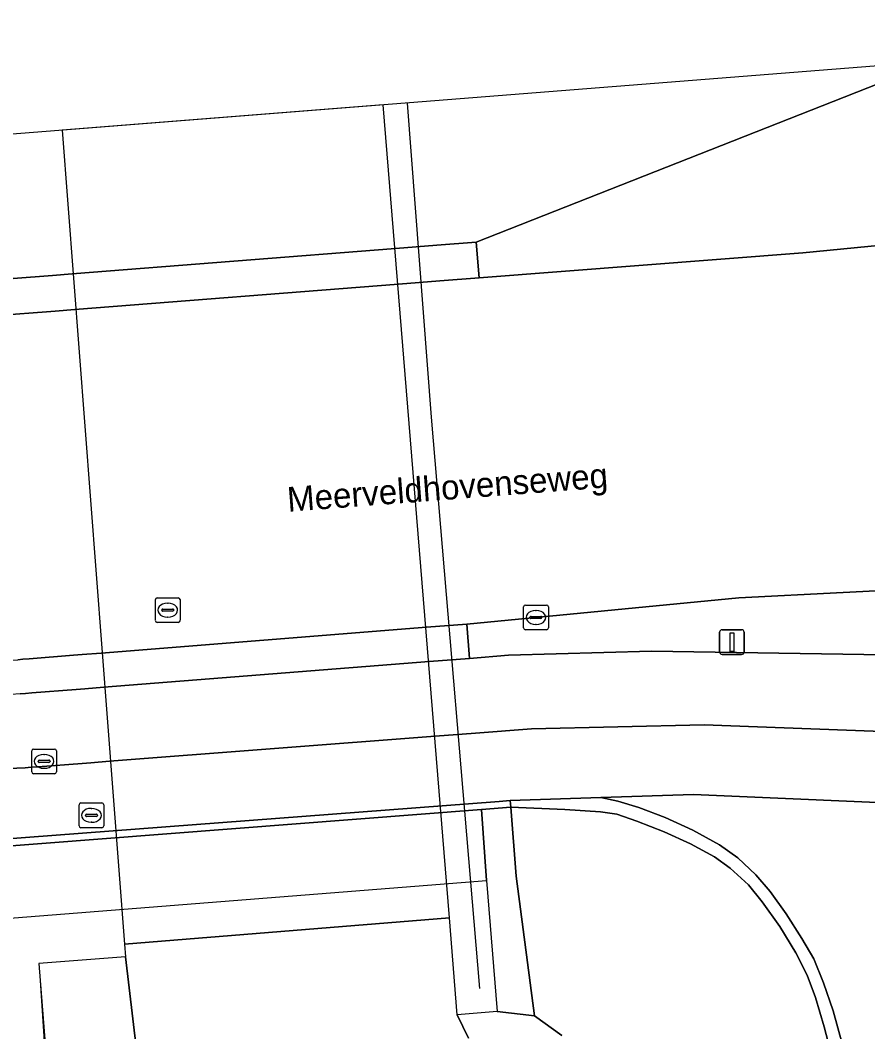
# Model space of a CAD drawing. Extents: x 157648 to 158502, y 379212 to 380938.
# Drawn here: x 157936.15 to 157970.44, y 380851.78 to 380892.73 of the extents above; entities that cross this region are included whole.
import ezdxf

# ---------------------------------------------------------------- set-up
doc = ezdxf.new("R2010")
doc.units = 0
for name, color, linetype in [('IMGEO_Berm_groen', 7, 'Continuous'), ('IMGEO_Berm_open', 7, 'Continuous'), ('IMGEO_Brandkraan', 7, 'Continuous'), ('IMGEO_Fietspad_gesloten', 7, 'Continuous'), ('IMGEO_Geluidsscherm', 7, 'Continuous'), ('IMGEO_Grasland_overig', 7, 'Continuous'), ('IMGEO_Kolk', 7, 'Continuous'), ('IMGEO_Lichtmast', 7, 'Continuous'), ('IMGEO_Muur', 7, 'Continuous'), ('IMGEO_Openbare_ruimte_label', 7, 'Continuous'), ('IMGEO_Rijbaan_autoweg', 7, 'Continuous'), ('IMGEO_Rijbaan_regionaal_gesloten', 7, 'Continuous'), ('IMGEO_Rioolput', 7, 'Continuous'), ('IMGEO_Terreindeel_gesloten', 7, 'Continuous'), ('IMGEO_Verkeerseiland_open', 7, 'Continuous'), ('IMGEO_Voetpad_open', 7, 'Continuous')]:
    doc.layers.add(name, color=color, linetype=linetype)

msp = doc.modelspace()

# ---------------------------------------------------------------- linework, layer by layer
at = {"layer": 'IMGEO_Berm_groen'}
for points in [[(158012.082, 380873.112), (158004.097, 380872.247), (157990.931, 380871.088), (157977.541, 380870.042), (157973.664, 380869.772), (157965.228, 380869.346), (157954.225, 380868.282), (157954.335, 380866.896), (157955.904, 380867.02), (157961.7, 380867.19), (157971.149, 380867.041), (157975.69, 380866.578), (157981.329, 380865.841), (157983.738, 380865.449), (157988.713, 380864.866), (157991.034, 380864.672), (157993.535, 380864.574), (157998.608, 380864.538), (158003.354, 380864.768), (158005.606, 380864.956), (158023.928, 380866.959)], [(157973.623, 380860.945), (157963.388, 380861.388), (157959.639, 380861.264), (157960.327, 380861.109), (157961.18, 380860.86), (157962.247, 380860.451), (157963.363, 380859.945), (157964.447, 380859.349), (157965.187, 380858.817), (157965.917, 380858.133), (157966.494, 380857.451), (157967.144, 380856.557), (157967.78, 380855.555), (157968.264, 380854.734), (157968.658, 380853.757), (157969.04, 380852.627), (157969.424, 380851.247), (157969.673, 380850.29), (157969.15, 380850.168), (157970.155, 380844.612), (157971.207, 380836.307)], [(157969.15, 380850.168), (157968.683, 380851.984), (157968.335, 380853.169), (157967.998, 380854.077), (157967.537, 380854.98), (157966.889, 380856.044), (157966.172, 380857.042), (157965.621, 380857.734), (157964.883, 380858.4), (157964.245, 380858.856), (157963.271, 380859.386), (157962.201, 380859.875), (157961.097, 380860.31), (157960.287, 380860.587), (157959.629, 380860.683), (157958.182, 380860.771), (157956.001, 380860.869), (157956.217, 380858.075), (157956.959, 380852.419), (157958.07, 380851.626)], [(157958.07, 380851.626), (157956.959, 380852.419), (157955.445, 380852.602), (157953.834, 380852.471), (157954.289, 380851.524)]]:
    msp.add_lwpolyline(points, dxfattribs=at)
at = {"layer": 'IMGEO_Berm_open'}
for points in [[(157955.012, 380857.901), (157954.819, 380860.777), (157931.957, 380859.016), (157909.091, 380857.181), (157878.581, 380854.843), (157878.731, 380851.874)], [(157955.012, 380857.901), (157955.445, 380852.602), (157956.959, 380852.419), (157956.217, 380858.075), (157956.001, 380860.869), (157954.819, 380860.777)]]:
    msp.add_lwpolyline(points, close=True, dxfattribs=at)
at = {"layer": 'IMGEO_Brandkraan'}
for p, q in [((157938.607, 380861.041), (157939.459, 380861.041)), ((157938.532, 380860.115), (157938.532, 380860.967)), ((157939.02, 380860.821), (157939.045, 380860.821)), ((157939.533, 380860.967), (157939.533, 380860.115)), ((157938.791, 380860.535), (157938.791, 380860.547)), ((157939.229, 380860.498), (157938.831, 380860.498)), ((157938.834, 380860.584), (157939.232, 380860.584)), ((157939.043, 380860.261), (157939.018, 380860.261)), ((157939.275, 380860.547), (157939.275, 380860.535)), ((157939.459, 380860.041), (157938.607, 380860.041))]:
    msp.add_line(p, q, dxfattribs=at)
for points in [[(157938.607, 380861.041), (157939.459, 380861.041)], [(157938.532, 380860.115), (157938.532, 380860.967)], [(157939.533, 380860.967), (157939.533, 380860.115)], [(157939.459, 380860.041), (157938.607, 380860.041)]]:
    msp.add_lwpolyline(points, dxfattribs=at)
for centre, radius, start, end in [((157938.609, 380860.965), 0.0765, 91.552, 178.448), ((157938.609, 380860.965), 0.0765, 91.552, 178.448), ((157939.457, 380860.965), 0.0765, 1.552, 88.448), ((157939.457, 380860.965), 0.0765, 1.552, 88.448), ((157938.831, 380860.544), 0.0403, 85.8775, 175.7526), ((157938.828, 380860.534), 0.0366, 178.938, 274.7102), ((157939.232, 380860.541), 0.043, 264.8664, 352.4533), ((157939.236, 380860.546), 0.0386, 1.7309, 96.639), ((157938.609, 380860.117), 0.0765, 181.552, 268.448), ((157938.609, 380860.117), 0.0765, 181.552, 268.448), ((157939.457, 380860.117), 0.0765, 271.552, 358.448), ((157939.457, 380860.117), 0.0765, 271.552, 358.448)]:
    msp.add_arc(centre, radius, start, end, dxfattribs=at)
for centre, major_axis, ratio, start_param, end_param in [((157939.019, 380860.541), (-0.387, 0.002), 0.722429, 4.712389, 7.853982), ((157939.044, 380860.541), (-0.39, 0.002), 0.717154, 1.570796, 4.712389)]:
    msp.add_ellipse(centre, major_axis=major_axis, ratio=ratio, start_param=start_param, end_param=end_param, dxfattribs=at)
at = {"layer": 'IMGEO_Fietspad_gesloten'}
for points in [[(157971.149, 380867.041), (157961.7, 380867.19), (157955.904, 380867.02), (157954.335, 380866.896), (157952.699, 380866.766), (157939.53, 380865.725), (157938.768, 380865.665), (157938.419, 380865.637), (157936.626, 380865.495), (157936.366, 380865.474), (157936.146, 380865.457), (157935.779, 380865.428), (157934.607, 380865.335), (157918.166, 380864.024), (157914.499, 380863.731), (157898.077, 380862.444), (157897.311, 380862.385), (157896.774, 380862.343), (157896.517, 380862.323), (157896.278, 380862.304), (157894.211, 380862.144), (157893.983, 380862.127), (157893.048, 380862.054), (157879.95, 380861.039)], [(157880.187, 380858.027), (157893.291, 380859.063), (157894.221, 380859.136), (157894.449, 380859.154), (157896.515, 380859.318), (157896.755, 380859.337), (157897.018, 380859.357), (157897.553, 380859.4), (157898.31, 380859.459), (157914.731, 380860.761), (157918.401, 380861.054), (157934.846, 380862.354), (157936.017, 380862.444), (157936.352, 380862.47), (157936.6, 380862.489), (157936.86, 380862.509), (157938.653, 380862.646), (157939.003, 380862.673), (157939.76, 380862.731), (157952.945, 380863.741), (157954.574, 380863.865), (157956.842, 380864.039), (157963.824, 380864.211), (157972.826, 380863.873)]]:
    msp.add_lwpolyline(points, dxfattribs=at)
at = {"layer": 'IMGEO_Geluidsscherm'}
for points in [[(157954.746, 380853.527), (157952.797, 380876.665), (157951.826, 380889.379)], [(157936.953, 380853.861), (157937.551, 380844.813), (157937.968, 380834.705), (157938.744, 380822.854), (157939.478, 380812.717), (157939.93, 380807.155)]]:
    msp.add_lwpolyline(points, dxfattribs=at)
at = {"layer": 'IMGEO_Grasland_overig'}
msp.add_lwpolyline([(157947.305, 380789.348), (157945.524, 380806.61), (157943.291, 380830.507), (157940.417, 380854.817), (157936.899, 380854.538), (157937.158, 380851.294), (157937.239, 380850.317), (157937.692, 380843.506), (157938.135, 380835.178), (157938.464, 380828.413), (157938.974, 380822.102), (157939.729, 380812.685), (157940.095, 380808.165), (157941.361, 380792.772), (157942.58, 380776.59)], dxfattribs=at)
at = {"layer": 'IMGEO_Kolk'}
for p, q in [((157956.519, 380868.127), (157956.519, 380868.979)), ((157956.594, 380869.053), (157957.446, 380869.053)), ((157957.007, 380868.833), (157957.032, 380868.833)), ((157957.52, 380868.979), (157957.52, 380868.127)), ((157956.778, 380868.547), (157956.778, 380868.559)), ((157957.216, 380868.51), (157956.818, 380868.51)), ((157956.821, 380868.596), (157957.219, 380868.596)), ((157957.262, 380868.559), (157957.262, 380868.547)), ((157957.446, 380868.053), (157956.594, 380868.053)), ((157957.03, 380868.273), (157957.005, 380868.273)), ((157936.615, 380862.3), (157936.615, 380863.152)), ((157936.69, 380863.226), (157937.542, 380863.226)), ((157937.616, 380863.152), (157937.616, 380862.3)), ((157936.874, 380862.72), (157936.874, 380862.732)), ((157937.312, 380862.683), (157936.914, 380862.683)), ((157936.917, 380862.769), (157937.315, 380862.769)), ((157937.103, 380863.006), (157937.128, 380863.006)), ((157937.358, 380862.732), (157937.358, 380862.72)), ((157937.126, 380862.446), (157937.101, 380862.446)), ((157937.542, 380862.226), (157936.69, 380862.226))]:
    msp.add_line(p, q, dxfattribs=at)
for points in [[(157956.519, 380868.127), (157956.519, 380868.979)], [(157956.594, 380869.053), (157957.446, 380869.053)], [(157957.52, 380868.979), (157957.52, 380868.127)], [(157957.446, 380868.053), (157956.594, 380868.053)], [(157936.615, 380862.3), (157936.615, 380863.152)], [(157936.69, 380863.226), (157937.542, 380863.226)], [(157937.616, 380863.152), (157937.616, 380862.3)], [(157937.542, 380862.226), (157936.69, 380862.226)]]:
    msp.add_lwpolyline(points, dxfattribs=at)
for centre, radius, start, end in [((157956.596, 380868.977), 0.0765, 91.552, 178.448), ((157956.596, 380868.977), 0.0765, 91.552, 178.448), ((157957.444, 380868.977), 0.0765, 1.552, 88.448), ((157957.444, 380868.977), 0.0765, 1.552, 88.448), ((157956.818, 380868.556), 0.0403, 85.8775, 175.7526), ((157956.815, 380868.546), 0.0366, 178.938, 274.7102), ((157957.219, 380868.553), 0.043, 264.8664, 352.4533), ((157957.223, 380868.558), 0.0386, 1.7309, 96.639), ((157956.596, 380868.129), 0.0765, 181.552, 268.448), ((157956.596, 380868.129), 0.0765, 181.552, 268.448), ((157957.444, 380868.129), 0.0765, 271.552, 358.448), ((157957.444, 380868.129), 0.0765, 271.552, 358.448), ((157936.692, 380863.15), 0.0765, 91.552, 178.448), ((157936.692, 380863.15), 0.0765, 91.552, 178.448), ((157937.54, 380863.15), 0.0765, 1.552, 88.448), ((157937.54, 380863.15), 0.0765, 1.552, 88.448), ((157936.914, 380862.729), 0.0403, 85.8775, 175.7526), ((157936.911, 380862.719), 0.0366, 178.938, 274.7102), ((157937.315, 380862.726), 0.043, 264.8664, 352.4533), ((157937.319, 380862.731), 0.0386, 1.7309, 96.639), ((157936.692, 380862.302), 0.0765, 181.552, 268.448), ((157936.692, 380862.302), 0.0765, 181.552, 268.448), ((157937.54, 380862.302), 0.0765, 271.552, 358.448), ((157937.54, 380862.302), 0.0765, 271.552, 358.448)]:
    msp.add_arc(centre, radius, start, end, dxfattribs=at)
for centre, major_axis, ratio, start_param, end_param in [((157957.006, 380868.553), (-0.387, 0.002), 0.722429, 4.712389, 7.853982), ((157957.031, 380868.553), (-0.39, 0.002), 0.717154, 1.570796, 4.712389), ((157937.102, 380862.726), (-0.387, 0.002), 0.722429, 4.712389, 7.853982), ((157937.127, 380862.726), (-0.39, 0.002), 0.717154, 1.570796, 4.712389)]:
    msp.add_ellipse(centre, major_axis=major_axis, ratio=ratio, start_param=start_param, end_param=end_param, dxfattribs=at)
at = {"layer": 'IMGEO_Lichtmast'}
for p, q in [((157964.551, 380868.052), (157965.341, 380868.052)), ((157965.341, 380868.052), (157964.551, 380868.052)), ((157964.451, 380867.152), (157964.451, 380867.952)), ((157964.451, 380867.952), (157964.451, 380867.152)), ((157965.441, 380867.952), (157965.441, 380867.152)), ((157965.441, 380867.152), (157965.441, 380867.952)), ((157965.341, 380867.052), (157964.551, 380867.052)), ((157964.551, 380867.052), (157965.341, 380867.052))]:
    msp.add_line(p, q, dxfattribs=at)
msp.add_lwpolyline([(157964.871, 380867.927), (157965.021, 380867.927), (157965.021, 380867.177), (157964.871, 380867.177), (157964.871, 380867.927)], dxfattribs=at)
for centre, start, end in [((157964.551, 380867.952), 90, 180), ((157964.551, 380867.952), 90, 180), ((157965.341, 380867.952), 0, 90), ((157965.341, 380867.952), 360, 90), ((157964.551, 380867.152), 180, 270), ((157964.551, 380867.152), 180, 270), ((157965.341, 380867.152), 270, 0), ((157965.341, 380867.152), 270, 0)]:
    msp.add_arc(centre, 0.1, start, end, dxfattribs=at)
at = {"layer": 'IMGEO_Muur'}
for points in [[(157935.428, 380880.784), (157937.221, 380880.925), (157937.57, 380880.953), (157938.36, 380881.015), (157951.458, 380882.044), (157953.125, 380882.175), (157954.724, 380882.301), (157954.594, 380883.747), (157953.01, 380883.622), (157951.341, 380883.491), (157938.249, 380882.462), (157937.456, 380882.399), (157937.108, 380882.372), (157935.315, 380882.231)], [(157936.146, 380865.457), (157936.366, 380865.474), (157936.626, 380865.495), (157938.419, 380865.637), (157938.768, 380865.665), (157939.53, 380865.725), (157952.699, 380866.766), (157954.335, 380866.896), (157954.225, 380868.282), (157952.586, 380868.153), (157939.424, 380867.11), (157938.66, 380867.05), (157938.31, 380867.022), (157936.517, 380866.88), (157936.257, 380866.86), (157936.05, 380866.843)]]:
    msp.add_lwpolyline(points, dxfattribs=at)
at = {"layer": 'IMGEO_Rijbaan_autoweg'}
msp.add_lwpolyline([(157950.84, 380889.301), (157937.854, 380888.276), (157940.376, 380855.329), (157953.516, 380856.394)], close=True, dxfattribs=at)
msp.add_lwpolyline([(157954.289, 380851.524), (157953.834, 380852.471), (157953.516, 380856.394), (157940.376, 380855.329), (157940.417, 380854.817), (157943.291, 380830.507)], dxfattribs=at)
at = {"layer": 'IMGEO_Rijbaan_regionaal_gesloten'}
for points in [[(157973.266, 380891.072), (157793.273, 380876.859)], [(157935.315, 380882.231), (157937.108, 380882.372), (157937.456, 380882.399), (157938.249, 380882.462), (157951.341, 380883.491), (157953.01, 380883.622), (157954.594, 380883.747), (157971.776, 380890.513)], [(157973.624, 380883.877), (157967.818, 380883.31), (157954.724, 380882.301), (157953.125, 380882.175), (157951.458, 380882.044), (157938.36, 380881.015), (157937.57, 380880.953), (157937.221, 380880.925), (157935.428, 380880.784)], [(157879.843, 380862.393), (157892.936, 380863.429), (157893.873, 380863.504), (157894.102, 380863.522), (157896.168, 380863.685), (157896.407, 380863.704), (157896.662, 380863.724), (157897.204, 380863.767), (157897.97, 380863.828), (157914.39, 380865.128), (157918.056, 380865.418), (157934.496, 380866.72), (157935.669, 380866.813), (157936.05, 380866.843), (157936.257, 380866.86), (157936.517, 380866.88), (157938.31, 380867.022), (157938.66, 380867.05), (157939.424, 380867.11), (157952.586, 380868.153), (157954.225, 380868.282), (157965.228, 380869.346), (157973.664, 380869.772)]]:
    msp.add_lwpolyline(points, dxfattribs=at)
at = {"layer": 'IMGEO_Rioolput'}
for p, q in [((157941.62, 380868.422), (157941.62, 380869.274)), ((157941.695, 380869.348), (157942.547, 380869.348)), ((157942.621, 380869.274), (157942.621, 380868.422)), ((157941.879, 380868.842), (157941.879, 380868.854)), ((157942.317, 380868.805), (157941.919, 380868.805)), ((157941.922, 380868.891), (157942.32, 380868.891)), ((157942.108, 380869.128), (157942.133, 380869.128)), ((157942.363, 380868.854), (157942.363, 380868.842)), ((157942.131, 380868.568), (157942.106, 380868.568)), ((157942.547, 380868.348), (157941.695, 380868.348))]:
    msp.add_line(p, q, dxfattribs=at)
for points in [[(157941.62, 380868.422), (157941.62, 380869.274)], [(157941.695, 380869.348), (157942.547, 380869.348)], [(157942.621, 380869.274), (157942.621, 380868.422)], [(157942.547, 380868.348), (157941.695, 380868.348)]]:
    msp.add_lwpolyline(points, dxfattribs=at)
for centre, radius, start, end in [((157941.697, 380869.272), 0.0765, 91.552, 178.448), ((157941.697, 380869.272), 0.0765, 91.552, 178.448), ((157942.545, 380869.272), 0.0765, 1.552, 88.448), ((157942.545, 380869.272), 0.0765, 1.552, 88.448), ((157941.919, 380868.851), 0.0403, 85.8775, 175.7526), ((157941.916, 380868.841), 0.0366, 178.938, 274.7102), ((157942.32, 380868.848), 0.043, 264.8664, 352.4533), ((157942.324, 380868.853), 0.0386, 1.7309, 96.639), ((157941.697, 380868.424), 0.0765, 181.552, 268.448), ((157941.697, 380868.424), 0.0765, 181.552, 268.448), ((157942.545, 380868.424), 0.0765, 271.552, 358.448), ((157942.545, 380868.424), 0.0765, 271.552, 358.448)]:
    msp.add_arc(centre, radius, start, end, dxfattribs=at)
for centre, major_axis, ratio, start_param, end_param in [((157942.107, 380868.848), (-0.387, 0.002), 0.722429, 4.712389, 7.853982), ((157942.132, 380868.848), (-0.39, 0.002), 0.717154, 1.570796, 4.712389)]:
    msp.add_ellipse(centre, major_axis=major_axis, ratio=ratio, start_param=start_param, end_param=end_param, dxfattribs=at)
at = {"layer": 'IMGEO_Terreindeel_gesloten'}
msp.add_lwpolyline([(157956.001, 380860.869), (157955.98, 380861.143), (157955.525, 380861.105), (157931.915, 380859.307), (157909.012, 380857.491), (157877.345, 380854.986), (157877.36, 380854.72), (157878.581, 380854.843), (157909.091, 380857.181), (157931.957, 380859.016), (157954.819, 380860.777)], close=True, dxfattribs=at)
msp.add_lwpolyline([(157969.424, 380851.247), (157969.04, 380852.627), (157968.658, 380853.757), (157968.264, 380854.734), (157967.78, 380855.555), (157967.144, 380856.557), (157966.494, 380857.451), (157965.917, 380858.133), (157965.187, 380858.817), (157964.447, 380859.349), (157963.363, 380859.945), (157962.247, 380860.451), (157961.18, 380860.86), (157960.327, 380861.109), (157959.639, 380861.264), (157955.98, 380861.143), (157956.001, 380860.869), (157958.182, 380860.771), (157959.629, 380860.683), (157960.287, 380860.587), (157961.097, 380860.31), (157962.201, 380859.875), (157963.271, 380859.386), (157964.245, 380858.856), (157964.883, 380858.4), (157965.621, 380857.734), (157966.172, 380857.042), (157966.889, 380856.044), (157967.537, 380854.98), (157967.998, 380854.077), (157968.335, 380853.169), (157968.683, 380851.984), (157969.15, 380850.168)], dxfattribs=at)
at = {"layer": 'IMGEO_Verkeerseiland_open'}
msp.add_lwpolyline([(157973.266, 380891.072), (157971.776, 380890.513), (157954.594, 380883.747), (157954.724, 380882.301), (157967.818, 380883.31), (157973.624, 380883.877), (158004.043, 380886.272), (158005.095, 380886.433), (158005.812, 380886.859), (158006.463, 380887.58), (158006.66, 380888.281), (158006.677, 380889.061), (158006.548, 380889.8), (158006.263, 380890.295), (158005.897, 380890.638), (158005.294, 380890.988), (158002.515, 380891.634), (157997.961, 380892.394), (157994.262, 380892.73)], close=True, dxfattribs=at)
at = {"layer": 'IMGEO_Voetpad_open'}
for points in [[(157972.826, 380863.873), (157963.824, 380864.211), (157956.842, 380864.039), (157954.574, 380863.865), (157952.945, 380863.741), (157939.76, 380862.731), (157939.003, 380862.673), (157938.653, 380862.646), (157936.86, 380862.509), (157936.6, 380862.489), (157936.352, 380862.47), (157936.017, 380862.444), (157934.846, 380862.354), (157918.401, 380861.054), (157914.731, 380860.761), (157898.31, 380859.459), (157897.553, 380859.4), (157897.018, 380859.357), (157896.755, 380859.337), (157896.515, 380859.318), (157894.449, 380859.154), (157894.221, 380859.136), (157893.291, 380859.063), (157880.187, 380858.027)], [(157877.345, 380854.986), (157909.012, 380857.491), (157931.915, 380859.307), (157955.525, 380861.105), (157955.98, 380861.143), (157959.639, 380861.264), (157963.388, 380861.388), (157973.623, 380860.945), (157980.174, 380859.997), (157983.505, 380859.542), (157985.93, 380859.195), (157988.149, 380858.926), (157990.574, 380858.754), (157994.18, 380858.618), (157997.501, 380858.609), (158000.32, 380858.63), (158001.42, 380858.743), (158002.748, 380858.831), (158004.641, 380858.972), (158008.758, 380859.349), (158012.951, 380859.817)]]:
    msp.add_lwpolyline(points, dxfattribs=at)

# ---------------------------------------------------------------- texts
at = {"layer": 'IMGEO_Openbare_ruimte_label'}
msp.add_text('Meerveldhovenseweg', height=1, rotation=4.3592, dxfattribs=at).set_placement((157946.989, 380872.827))

doc.saveas('drawing.dxf')
